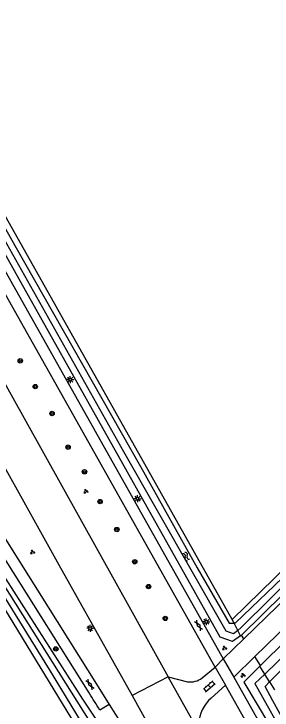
# Model space of a CAD drawing. Extents: x 136000 to 141000, y 400494 to 402006.
# Drawn here: x 139807.7 to 139854.7, y 400813.4 to 400940 of the extents above; entities that cross this region are included whole.
import ezdxf

# ---------------------------------------------------------------- set-up
doc = ezdxf.new("R2010")
doc.units = 0
for name, color, linetype in [('gg-knt-onverhard', 7, 'Continuous'), ('gg-knt-verharding', 7, 'Continuous'), ('gg-knt-verharding nz', 7, 'Continuous'), ('gg-kntw-bovenkant insteek waterloop', 7, 'Continuous'), ('gg-kntw-waterlijn', 7, 'Continuous'), ('gt-grn-groengrens', 7, 'Continuous'), ('gt-grn-vlakafsluiter', 7, 'Continuous'), ('gt-grn-weggrens', 7, 'Continuous'), ('gt-symb-boom', 7, 'Continuous'), ('gt-symb-gesloten verharding', 7, 'Continuous'), ('gt-symb-groenvak', 7, 'Continuous'), ('gt-symb-klinker verharding', 7, 'Continuous'), ('gt-symb-lichtmast', 7, 'Continuous'), ('gt-symb-watersymbool', 7, 'Continuous')]:
    doc.layers.add(name, color=color, linetype=linetype)

# ---------------------------------------------------------------- blocks, each defined once
blk = doc.blocks.new('gt0-KL1')
at = {"layer": 'gt-symb-klinker verharding'}
for p, q in [((-1.15, 0.3), (1.15, 0.3)), ((-1, -0.3), (-1, 0.3)), ((-0.5, 0.3), (-0.5, 0.45)), ((0, -0.3), (0, 0.3)), ((0.5, 0.3), (0.5, 0.45)), ((1, -0.3), (1, 0.3)), ((-1.15, -0.3), (1.15, -0.3)), ((-0.5, -0.45), (-0.5, -0.3)), ((0.5, -0.45), (0.5, -0.3))]:
    blk.add_line(p, q, dxfattribs=at)
blk = doc.blocks.new('gt0-GRVAK')
at = {"layer": 'gt-symb-groenvak'}
for p, q in [((-0.11, 0.19), (-0.23, 0.24)), ((-0.18, 0.15), (0.09, 0.15)), ((-0.09, 0.21), (-0.16, 0.32)), ((-0.05, 0.21), (-0.05, 0.39)), ((0, 0.21), (0.06, 0.32)), ((0.02, 0.19), (0.13, 0.24)), ((0.26, -0.05), (0.2, 0.06)), ((0.3, -0.05), (0.3, 0.13)), ((0.35, -0.05), (0.41, 0.06)), ((-0.24, -0.23), (-0.36, -0.18)), ((-0.32, -0.26), (-0.05, -0.26)), ((-0.23, -0.21), (-0.29, -0.09)), ((-0.18, -0.2), (-0.18, -0.02)), ((-0.14, -0.21), (-0.07, -0.09)), ((-0.12, -0.23), (0, -0.18)), ((0.24, -0.07), (0.12, -0.02)), ((0.17, -0.11), (0.44, -0.11)), ((0.37, -0.07), (0.49, -0.02))]:
    blk.add_line(p, q, dxfattribs=at)
blk = doc.blocks.new('gt0-BOOM')
at = {"layer": 'gt-symb-boom'}
for radius in [0.4, 0.2]:
    blk.add_circle((0, 0), radius, dxfattribs=at)
blk = doc.blocks.new('gt0-WA')
at = {"layer": 'gt-symb-watersymbool'}
for centre, start, end in [((-0.32, 0.02), 28.0725, 151.9275), ((0.43, 0.42), 208.0725, 331.9275), ((-0.32, -0.43), 28.0725, 151.9275), ((0.43, -0.03), 208.0725, 331.9275)]:
    blk.add_arc(centre, 0.425, start, end, dxfattribs=at)
blk = doc.blocks.new('gt0-LMAST')
at = {"layer": 'gt-symb-lichtmast'}
for p, q in [((-0.18, 0.17), (-0.45, 0.44)), ((-0.01, 0.25), (-0.01, 0.62)), ((0.17, 0.17), (0.44, 0.44)), ((-0.26, 0), (-0.63, 0)), ((-0.18, -0.18), (-0.45, -0.45)), ((-0.01, -0.25), (-0.01, -0.63)), ((0.44, -0.45), (0.17, -0.18)), ((0.24, 0), (0.62, 0))]:
    blk.add_line(p, q, dxfattribs=at)
blk.add_circle((-0.01, 0), 0.25, dxfattribs=at)
blk = doc.blocks.new('gt0-GESVH1')
at = {"layer": 'gt-symb-gesloten verharding'}
for p, q in [((-0.99, -0.26), (0.01, 0.24)), ((0.01, -0.26), (-0.99, 0.24)), ((0.01, 0.24), (1.01, -0.26)), ((1.01, 0.24), (0.01, -0.26))]:
    blk.add_line(p, q, dxfattribs=at)

msp = doc.modelspace()

# ---------------------------------------------------------------- linework, layer by layer
at = {"layer": 'gg-knt-onverhard'}
for p, q in [((139849.55, 400826.4), (140000, 400972.66)), ((139851.57, 400823.17), (140000, 400967.84)), ((139845.82, 400822.76), (139849.55, 400826.4)), ((139847.71, 400819.41), (139851.57, 400823.17))]:
    msp.add_line(p, q, dxfattribs=at)
at = {"layer": 'gg-knt-verharding'}
for p, q in [((139845.82, 400822.76), (139847.71, 400819.41)), ((139841.99, 400819.29), (139844.36, 400821.25)), ((139835.76, 400819.47), (139839.28, 400818.59)), ((139846.22, 400817.96), (139843.59, 400815.63)), ((139829.21, 400816.1), (139833.11, 400809.18))]:
    msp.add_line(p, q, dxfattribs=at)
for points in [[(139719.38, 401000), (139729.18, 400980.48), (139741.14, 400957.26), (139750.96, 400938.68), (139759.16, 400923.63), (139792.3, 400863.52), (139796.58, 400855.96), (139801.15, 400848.57), (139821.37, 400816.57)], [(139735.9, 401000), (139764.96, 400946.85), (139800.26, 400883.08), (139835.76, 400819.47)], [(139844.36, 400821.25), (139751.28, 400986.45), (139743.6, 401000)], [(139745.93, 401000), (139753.06, 400987.44), (139845.82, 400822.76)], [(139799.48, 400869.2), (139815.89, 400839.83), (139829.21, 400816.1)], [(139792.24, 400867.81), (139794.08, 400864.47), (139798.31, 400857.01), (139802.82, 400849.71), (139823.06, 400817.65), (139825.06, 400814.44)], [(139847.71, 400819.41), (139870.79, 400778.5), (139918.85, 400692.65), (139936.18, 400661.19)], [(139934.22, 400660.66), (139917.02, 400691.76), (139861.7, 400790.53), (139846.22, 400817.96)], [(139825.06, 400814.44), (139827.32, 400810.81), (139831.49, 400803.92)]]:
    msp.add_lwpolyline(points, dxfattribs=at)
for centre, radius, start, end in [((139839.76, 400822.35), 3.79, 262.7864, 306.1504), ((139267.84, 400468.28), 653.99, 31.85547, 32.17837), ((139847.93, 400810.71), 6.56, 131.3884, 178.1297)]:
    msp.add_arc(centre, radius, start, end, dxfattribs=at)
at = {"layer": 'gg-knt-verharding nz'}
msp.add_line((139844.36, 400821.25), (139846.22, 400817.96), dxfattribs=at)
at = {"layer": 'gg-kntw-bovenkant insteek waterloop'}
for p, q in [((139847.46, 400829.93), (139751.59, 401000)), ((139847.46, 400829.93), (139926.68, 400907.26)), ((139848.97, 400826.97), (139849.12, 400827.09)), ((139852.48, 400821.43), (139852.59, 400821.53))]:
    msp.add_line(p, q, dxfattribs=at)
for points in [[(139848.97, 400826.97), (139847.52, 400825.89), (139845.28, 400826.73), (139809.84, 400889.73), (139748.05, 401000)], [(139849.12, 400827.09), (139928.74, 400905.3), (139926.68, 400907.26)], [(139787.42, 400862.67), (139790, 400863.96), (139800.58, 400845.98), (139820.21, 400815.46), (139823.33, 400810.68), (139827.18, 400804.22)], [(139824.01, 400802.38), (139805.18, 400833.26), (139787.42, 400862.67)], [(139852.59, 400821.53), (139871.34, 400840.06), (139894.52, 400861.66), (139897.64, 400858.15)], [(139852.48, 400821.43), (139849.56, 400818.54), (139856.45, 400806.93), (139884.55, 400757.42), (139932.39, 400671.78)]]:
    msp.add_lwpolyline(points, dxfattribs=at)
at = {"layer": 'gg-kntw-waterlijn'}
for points in [[(139848.48, 400827.93), (139847.68, 400827.28), (139846.37, 400827.8), (139827.71, 400860.37), (139796.55, 400915.69), (139782.5, 400941.14), (139761.4, 400978.42), (139732.89, 401028.79), (139733, 401030.13), (139734.5, 401031.41), (139735.07, 401030.52), (139734.1, 401029.75), (139734.03, 401028.76), (139768.38, 400968.25), (139807.86, 400897.92), (139830.76, 400857.74), (139841.05, 400839.31), (139846.88, 400829.25), (139847.82, 400829.23)], [(139848.48, 400827.93), (139849.08, 400828.43), (139875.95, 400855.02), (139915.49, 400893.51), (139927.16, 400905.08), (139926.44, 400905.8), (139920.6, 400900.01), (139868.25, 400848.62), (139847.96, 400829.23), (139847.82, 400829.23)], [(139788.97, 400861.99), (139789.97, 400862.49), (139803.46, 400839.92), (139821.52, 400811.29), (139825.35, 400804.76), (139824.33, 400804.16), (139814.2, 400820.84), (139799.98, 400843.66), (139788.97, 400861.99)], [(139854.25, 400818.59), (139861.75, 400826.12), (139895.4, 400858.26), (139894.15, 400859.5), (139853.51, 400820.12), (139853.37, 400819.99)], [(139853.37, 400819.99), (139851.59, 400818.26), (139863.81, 400796.44), (139877.34, 400772.3), (139912.56, 400709.43), (139937.48, 400664.95), (139939.09, 400665.85), (139938.59, 400666.75), (139937.18, 400667.51), (139934.7, 400671.89), (139918.55, 400700.44), (139895.17, 400742.51), (139886.43, 400757.86), (139854.86, 400815.13), (139853.42, 400817.75), (139854.25, 400818.59)]]:
    msp.add_lwpolyline(points, dxfattribs=at)
at = {"layer": 'gt-grn-groengrens'}
for p, q in [((139849.55, 400826.4), (139849.12, 400827.09)), ((139852.59, 400821.53), (139851.57, 400823.17))]:
    msp.add_line(p, q, dxfattribs=at)
at = {"layer": 'gt-grn-vlakafsluiter'}
for p, q in [((139847.82, 400829.23), (139847.46, 400829.93)), ((139848.48, 400827.93), (139847.82, 400829.23)), ((139848.97, 400826.97), (139848.48, 400827.93)), ((139853.37, 400819.99), (139852.48, 400821.43)), ((139854.25, 400818.59), (139853.37, 400819.99)), ((139854.25, 400818.59), (139855.16, 400817.12))]:
    msp.add_line(p, q, dxfattribs=at)
at = {"layer": 'gt-grn-weggrens'}
for p, q in [((139845.82, 400822.76), (139844.36, 400821.25)), ((139835.76, 400819.47), (139829.21, 400816.1)), ((139841.32, 400809.63), (139835.76, 400819.47)), ((139825.06, 400814.44), (139823.33, 400813.45))]:
    msp.add_line(p, q, dxfattribs=at)

# ---------------------------------------------------------------- block references
at = {"layer": 'gt-symb-boom'}
for p in [(139808.85, 400876.94), (139811.59, 400872.25), (139814.65, 400867.37), (139817.57, 400861.25), (139820.55, 400856.77), (139823.4, 400851.35), (139826.44, 400846.27), (139829.71, 400840.41), (139832.21, 400835.9), (139835.26, 400830.12), (139815.33, 400824.56)]:
    msp.add_blockref('gt0-BOOM', p, dxfattribs=at)
at = {"layer": 'gt-symb-gesloten verharding', "rotation": -57.99461679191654}
for p in [(139841.32, 400828.85), (139821.55, 400818.11)]:
    msp.add_blockref('gt0-GESVH1', p, dxfattribs=at)
at = {"layer": 'gt-symb-groenvak'}
for p in [(139820.77, 400853.21), (139811.07, 400842.16), (139846.04, 400824.71), (139849.4, 400819.77)]:
    msp.add_blockref('gt0-GRVAK', p, dxfattribs=at)
at = {"layer": 'gt-symb-klinker verharding', "rotation": 41.514619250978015}
msp.add_blockref('gt0-KL1', (139843.27, 400817.77), dxfattribs=at)
at = {"layer": 'gt-symb-lichtmast'}
for p in [(139817.97, 400873.52), (139830.23, 400851.88), (139821.6, 400828.32), (139842.74, 400829.5)]:
    msp.add_blockref('gt0-LMAST', p, dxfattribs=at)
at = {"layer": 'gt-symb-watersymbool', "rotation": -57.1202180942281}
msp.add_blockref('gt0-WA', (139839.04, 400841.41), dxfattribs=at)

doc.saveas('drawing.dxf')
